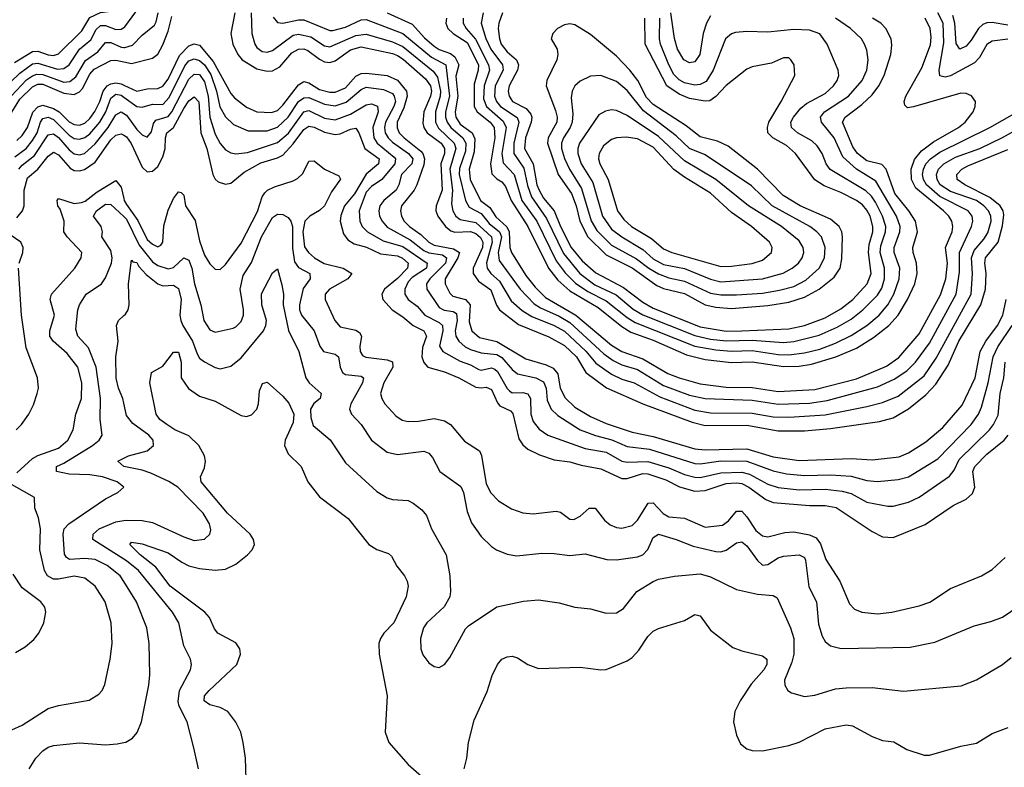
# Model space of a CAD drawing. Header units: inches. Extents: x 1305375 to 1407406, y 744550 to 841633.
# Tile 442 of 509: x 1379601 to 1383377, y 831215 to 834084. Entities that reach past the tile are written whole.
import ezdxf

# ---------------------------------------------------------------- set-up
doc = ezdxf.new("R2010")
doc.units = ezdxf.units.IN
doc.header["$MEASUREMENT"] = 0
doc.layers.add('B3873', color=7, linetype='Continuous')
doc.layers.add('B3883', color=7, linetype='Continuous')

msp = doc.modelspace()

# ---------------------------------------------------------------- linework, layer by layer
at = {"layer": 'B3873', "color": 5}
for points, elevation in [([(1379581, 833919), (1379650, 833961.7), (1379670, 833962.4), (1379710, 833948.8), (1379730, 833946.8), (1379750, 833953.1), (1379838.8, 834041.2), (1379870, 834091.6), (1379910, 834111.7), (1379950, 834116.1), (1379970, 834123.1), (1380000, 834150.6)], 1480), ([(1379530, 833809), (1379601.3, 833878.7), (1379650, 833914), (1379670, 833916.4), (1379746, 833894), (1379770, 833895.8), (1379790, 833911), (1379829.5, 833970.5), (1379873.5, 834006.5), (1379894.2, 834045.8), (1379910, 834061.5), (1379930, 834060.8), (1379970, 834046), (1379990, 834047.4), (1380000, 834053.7)], 1460), ([(1379550, 833770.9), (1379627.2, 833852.8), (1379650, 833868.8), (1379666, 833874), (1379690, 833873.2), (1379770, 833844.5), (1379793.4, 833846.6), (1379816, 833864), (1379852.8, 833927.2), (1379899.9, 833960.1), (1379930, 833995.6), (1379950, 833996.2), (1379990, 833978), (1380000, 833976.9)], 1440), ([(1379570, 833729.3), (1379601.3, 833778.7), (1379650, 833825.9), (1379670, 833836.4), (1379690, 833836.8), (1379770, 833801.2), (1379810, 833796.6), (1379830, 833806.2), (1379841, 833819), (1379870, 833875), (1379885.8, 833894.2), (1379950, 833927), (1379970, 833928.5), (1380000, 833921.8)], 1420), ([(1379590, 833620.1), (1379610, 833639.9), (1379630.4, 833670), (1379651.1, 833728.9), (1379670, 833749), (1379690, 833755.4), (1379730, 833742.6), (1379752, 833730), (1379790, 833691.4), (1379810, 833681.1), (1379830, 833679.3), (1379850, 833687), (1379870, 833704.7), (1379889.2, 833730.8), (1379907.8, 833770), (1379920.2, 833810), (1379936.8, 833830), (1379950, 833837.6), (1379970, 833841.1), (1379990, 833837.4), (1380000, 833832.8)], 1380), ([(1379582.1, 833557.9), (1379625.5, 833590), (1379650, 833620.1), (1379668.1, 833650), (1379680.2, 833690), (1379690, 833704.6), (1379710, 833709.8), (1379730, 833701.3), (1379790, 833640.1), (1379810, 833628.4), (1379830, 833625.1), (1379850, 833631.7), (1379870, 833645.8), (1379908.3, 833690), (1379931.6, 833730), (1379950, 833782), (1379970, 833797.3), (1379990, 833793.8), (1380000, 833786.6)], 1360), ([(1379597.6, 833510), (1379610, 833525.4), (1379657.5, 833562.5), (1379710, 833642.3), (1379730, 833646), (1379750, 833631.1), (1379790, 833583.8), (1379810, 833569.4), (1379830, 833565.1), (1379849.2, 833570.8), (1379890, 833606.8), (1379940, 833670), (1379970, 833718.1), (1379990, 833730.1), (1380000, 833724)], 1340), ([(1379590, 833323.1), (1379611.9, 833350), (1379617.7, 833370), (1379617.6, 833430), (1379630, 833476.3), (1379670.2, 833509.8), (1379710, 833560.5), (1379730, 833574.9), (1379750, 833565.1), (1379793.9, 833513.9), (1379810, 833505.5), (1379830, 833504.2), (1379849.3, 833509.3), (1379890, 833536.4), (1379950, 833622.2), (1379970, 833640.8), (1379990, 833646.2), (1380000, 833640.2)], 1320), ([(1379590, 832345.3), (1379650, 832400.2), (1379670, 832411.9), (1379750, 832440.1), (1379785.2, 832470), (1379805.7, 832510), (1379816.6, 832570), (1379837.1, 832630), (1379838.9, 832690), (1379823.9, 832750), (1379783, 832803), (1379729.5, 832850), (1379716.6, 832870), (1379715.7, 832890), (1379734.7, 832950), (1379717.4, 833010), (1379723, 833030), (1379811.9, 833130), (1379836.1, 833170), (1379838.9, 833190), (1379782.5, 833250), (1379769.9, 833270), (1379770.9, 833310), (1379756.3, 833356.3), (1379747.3, 833370), (1379744, 833390), (1379750, 833397.3), (1379810, 833378.1), (1379837.6, 833382.4), (1379852, 833388), (1379897.3, 833422.7), (1379970, 833467.1), (1379990, 833440.6), (1380000, 833398.1)], 1280), ([(1380000, 831927.9), (1379986.4, 831950), (1379936.5, 831990), (1379890, 832012.8), (1379850, 832017.1), (1379792.2, 832012.2), (1379780, 832020), (1379772.8, 832032.8), (1379767.8, 832110), (1379771.2, 832130), (1379789, 832150), (1379930, 832245.9), (1379976.9, 832270), (1379999.5, 832290), (1379974.3, 832310), (1379918.7, 832330), (1379870, 832337.3), (1379790, 832340.1), (1379742.4, 832350), (1379742.3, 832370), (1379770, 832381.9), (1379879.9, 832450), (1379906.1, 832470), (1379916.5, 832490), (1379909.4, 832549.4), (1379910.7, 832630), (1379894.2, 832750), (1379864.8, 832824.8), (1379823.9, 832870), (1379815.7, 832895.7), (1379823.2, 832970), (1379830, 832990.3), (1379855.4, 833030), (1379913.8, 833070), (1379930, 833093.6), (1379953.1, 833150), (1379955.2, 833170), (1379950, 833198.4), (1379915.7, 833250), (1379918, 833270), (1379913.1, 833290), (1379884.2, 833330), (1379895.4, 833350), (1379930, 833376.1), (1379950, 833375.2), (1380000, 833328.3)], 1260), ([(1379598.4, 833150), (1379613, 833190), (1379614.3, 833210), (1379605.4, 833230), (1379548.1, 833270)], 1320), ([(1379587.4, 832510), (1379607.7, 832530), (1379635.8, 832570), (1379653.9, 832606.1), (1379668.1, 832650), (1379672.2, 832670), (1379669.5, 832710), (1379625.1, 832825.1), (1379607.1, 832950), (1379596.2, 833130)], 1320), ([(1380000, 832611.9), (1379996.2, 832630), (1379979.5, 832670), (1379971.3, 832708.7), (1379969.9, 832790), (1379978.8, 832850), (1379971.9, 832910), (1379979.7, 832930), (1380000, 832948.2)], 1240), ([(1380000, 832370), (1379999.8, 832370), (1379977.3, 832390), (1380000, 832401.3)], 1240), ([(1379570, 831359.3), (1379610, 831376.5), (1379710, 831441.6), (1379750, 831453), (1379866.8, 831473.2), (1379904.6, 831495.4), (1379916.8, 831510), (1379926.8, 831533.2), (1379948.3, 831630), (1379955, 831690), (1379951.2, 831770), (1379928, 831850), (1379890.6, 831910), (1379850, 831941.2), (1379810, 831948.4), (1379750, 831936.6), (1379730, 831937.4), (1379707.1, 831950), (1379696.1, 831970), (1379677.6, 832050), (1379680.8, 832130), (1379672.7, 832172.7), (1379658.8, 832210), (1379658, 832250), (1379551.6, 832310)], 1280), ([(1380000, 832014), (1379881.3, 832090), (1379881.9, 832110), (1379905.2, 832130), (1379970, 832157.2), (1380000, 832161.9)], 1240), ([(1379584.3, 831655.7), (1379622, 831678), (1379654.7, 831705.3), (1379674.1, 831730), (1379693.5, 831770), (1379700.9, 831810), (1379696.9, 831830), (1379681.6, 831850), (1379610, 831903.5), (1379576, 831956)], 1320), ([(1379636.8, 831210), (1379662.5, 831250), (1379690, 831278.8), (1379710, 831292.7), (1379730, 831299.3), (1379830, 831308.9), (1379930, 831301.6), (1379975.1, 831304.9), (1380000, 831310.1)], 1260)]:
    msp.add_lwpolyline(points, dxfattribs=dict(at, elevation=elevation))
at = {"layer": 'B3883', "color": 5}
for points, elevation in [([(1380000, 834053.7), (1380003.9, 834056.1), (1380046.7, 834113.3)], 1460), ([(1380000, 833976.9), (1380003.5, 833976.5), (1380033.7, 833986.3), (1380070, 834023.9), (1380117.5, 834062.5), (1380124.7, 834075.3), (1380132.3, 834110)], 1440), ([(1380000, 833921.8), (1380030, 833915.1), (1380110, 833936.3), (1380130, 833951.4), (1380150, 833987.5), (1380170, 834039.8), (1380183.9, 834096.1)], 1420), ([(1380426.2, 834110), (1380410.4, 834030), (1380417.5, 833990), (1380437.9, 833950), (1380454.4, 833930), (1380510, 833895), (1380550, 833886.1), (1380570, 833887.9), (1380597.8, 833902.2), (1380644.1, 833955.9), (1380670, 833970.6), (1380690, 833971.9), (1380705.8, 833965.8), (1380750, 833931.6), (1380770, 833922), (1380790, 833919.8), (1380810, 833925.4), (1380870, 833968.4), (1380910, 833980), (1381030, 833953.7), (1381050, 833946.8), (1381071.7, 833931.7), (1381156.8, 833856.8), (1381176.4, 833830), (1381179.5, 833810), (1381176.1, 833790), (1381151, 833730), (1381146.4, 833686.4), (1381150.3, 833670), (1381163.8, 833650), (1381216.8, 833610), (1381230.5, 833590), (1381229.6, 833570), (1381215.4, 833530), (1381221, 833430), (1381198, 833370), (1381197.2, 833350), (1381204.2, 833330), (1381233.9, 833290), (1381253.6, 833273.6), (1381270, 833267.9), (1381330, 833271.5), (1381350, 833262.8), (1381367.5, 833247.5), (1381376.3, 833230), (1381375.5, 833210), (1381339.3, 833130), (1381340.1, 833110), (1381360.6, 833080.6), (1381407.5, 833047.5), (1381428.8, 832988.8), (1381440.7, 832970), (1381513.6, 832913.6), (1381630, 832867.2), (1381690, 832833.4), (1381736.2, 832790), (1381772, 832730), (1381851.3, 832671.3), (1381990, 832609.5), (1382179.7, 832539.7), (1382230, 832526.6), (1382390, 832527.8), (1382510, 832506.7), (1382610, 832505.7), (1382710, 832515.2), (1382897.8, 832542.2), (1382950, 832555.8), (1383010, 832590.1), (1383075.6, 832644.4), (1383114.1, 832685.9), (1383161.7, 832758.3), (1383202.9, 832850), (1383286.6, 832990), (1383304.3, 833050), (1383306.9, 833110), (1383301.7, 833150), (1383305.1, 833170), (1383353.5, 833230), (1383370, 833293), (1383375.1, 833335.1), (1383372.5, 833350), (1383360.5, 833370), (1383321.4, 833401.4), (1383225.4, 833450), (1383196.5, 833470), (1383194.2, 833490), (1383213.9, 833510), (1383237.3, 833522.7), (1383390, 833586.2)], 1420), ([(1380487.9, 834110), (1380490.5, 834030), (1380501.9, 833990), (1380510, 833977.3), (1380530, 833962.1), (1380550, 833958.8), (1380570, 833965.4), (1380650, 834024.2), (1380670, 834028.6), (1380717.9, 834017.9), (1380770, 833982.9), (1380790, 833979.3), (1380890, 834022.6), (1380930, 834027.6), (1381030, 833998), (1381070, 833980.8), (1381186.5, 833886.5), (1381202.6, 833862.6), (1381214.7, 833810), (1381213.9, 833790), (1381195.7, 833730), (1381195.1, 833690), (1381207.2, 833667.2), (1381267, 833610), (1381273.3, 833590), (1381250.2, 833510), (1381260.6, 833430), (1381257, 833377), (1381262, 833350), (1381273.6, 833330), (1381290, 833317.6), (1381350, 833306), (1381410, 833250), (1381412.2, 833230), (1381390.8, 833150.8), (1381392.9, 833130), (1381408.1, 833110), (1381440.7, 833080.7), (1381485.6, 833005.6), (1381527.3, 832967.3), (1381564.4, 832944.4), (1381650, 832910.8), (1381690, 832888.7), (1381772, 832812), (1381810, 832766.3), (1381870, 832723.3), (1381910, 832704.6), (1381957.9, 832690), (1382056.1, 832636.1), (1382190, 832585.8), (1382250, 832575.1), (1382410, 832574.2), (1382490, 832560.6), (1382550, 832558.1), (1382690, 832568.2), (1382850, 832599.1), (1382910, 832615.1), (1382970, 832639.3), (1383070, 832717.6), (1383115.3, 832784.7), (1383249.7, 833030), (1383255.1, 833110), (1383250.7, 833170), (1383261.5, 833198.5), (1383298.8, 833241.2), (1383314, 833266), (1383326.5, 833310), (1383324.9, 833330), (1383316.2, 833350), (1383298.4, 833370), (1383270, 833389.7), (1383170, 833424.5), (1383131.5, 833450), (1383119.1, 833470), (1383116.3, 833490), (1383124.6, 833510), (1383144.6, 833530), (1383190, 833555.9), (1383283, 833590), (1383370, 833631.2), (1383438.9, 833670)], 1440), ([(1380573.1, 834093.1), (1380590, 834073.4), (1380610, 834069.7), (1380670, 834083.4), (1380690, 834082.5), (1380790, 834041.8), (1380802.1, 834042.1), (1380850, 834055.2), (1380910, 834083.6), (1380930, 834084.4), (1381070, 834030.8), (1381180.3, 833940.3), (1381235.1, 833910), (1381249.2, 833790), (1381234.2, 833730), (1381233.7, 833710), (1381240.1, 833690), (1381253.7, 833670), (1381299.8, 833630), (1381311.2, 833610), (1381310, 833579.4), (1381287.5, 833512.5), (1381286, 833490), (1381310.6, 833390), (1381324.8, 833364.8), (1381370, 833339.9), (1381401.7, 833301.7), (1381440.7, 833270), (1381447.9, 833250), (1381435.7, 833190), (1381439.7, 833159.7), (1381519.9, 833050), (1381574, 832994), (1381597.8, 832977.8), (1381670, 832946.6), (1381710, 832922.5), (1381841.6, 832801.6), (1381876.4, 832776.4), (1381910, 832759.5), (1381970, 832741.4), (1382070, 832679.8), (1382170, 832642.6), (1382230, 832630), (1382410, 832623.6), (1382510, 832608.1), (1382630, 832611.8), (1382697.7, 832622.3), (1382890, 832675.2), (1382955, 832705), (1383002.9, 832737.1), (1383035.7, 832770), (1383090, 832842.1), (1383191.7, 833030), (1383205.6, 833114.4), (1383205.1, 833190), (1383251.5, 833290), (1383255.8, 833310), (1383253.3, 833330), (1383238.8, 833350), (1383130, 833405.5), (1383078.2, 833450), (1383066.9, 833470), (1383063.3, 833490), (1383066.5, 833510), (1383076.4, 833530), (1383094.4, 833550), (1383130, 833575.7), (1383321.8, 833670), (1383454.4, 833745.6)], 1460), ([(1381010, 834110.1), (1381105.9, 834065.9), (1381153.7, 834013.7), (1381190, 833981.8), (1381210, 833969), (1381253.4, 833953.4), (1381270, 833941.3), (1381284.3, 833910), (1381273.5, 833866.5), (1381281, 833790), (1381270.4, 833730), (1381272.9, 833710), (1381290, 833682.3), (1381335.4, 833650), (1381346.3, 833626.3), (1381344, 833576), (1381324.3, 833510), (1381328, 833470), (1381367.9, 833390), (1381403.6, 833363.6), (1381427.1, 833327.1), (1381469.1, 833289.1), (1381478.1, 833270), (1381480.6, 833210), (1381486.3, 833190), (1381542.4, 833102.4), (1381577.3, 833057.3), (1381617.2, 833017.2), (1381733.1, 832950), (1381870, 832834.8), (1381909.9, 832810.1), (1381990, 832782.4), (1382086.6, 832726.6), (1382130, 832709.3), (1382210, 832686.5), (1382310, 832673.6), (1382410, 832672.8), (1382510, 832656.6), (1382650, 832664.9), (1382810, 832705.3), (1382925.4, 832754.6), (1382972.7, 832787.3), (1383050, 832878.5), (1383132.3, 833027.7), (1383153, 833090), (1383158.7, 833150), (1383151.4, 833210), (1383177.4, 833270), (1383179.4, 833290), (1383175.3, 833310), (1383163.8, 833330), (1383144.1, 833350), (1383037.5, 833437.5), (1383021.3, 833470), (1383020.1, 833510), (1383032.4, 833547.6), (1383059.4, 833580.6), (1383105.1, 833614.9), (1383201.8, 833670), (1383226.6, 833690), (1383257.4, 833730), (1383265.5, 833750), (1383266.4, 833770), (1383251.6, 833791.6), (1383230, 833800.6), (1383210, 833802), (1383028.8, 833748.8), (1383006, 833746), (1382995.1, 833755.1), (1382993.3, 833770), (1382999.5, 833790), (1383060.6, 833899.4), (1383093.4, 833986.6), (1383096.5, 834016.5), (1383092.9, 834050), (1383073.4, 834090)], 1480), ([(1381237.2, 834090), (1381235.5, 834070), (1381243, 834050), (1381263.2, 834030), (1381316.4, 833996.4), (1381360.2, 833910), (1381359.5, 833890), (1381343.4, 833836.6), (1381344, 833750), (1381355.3, 833730), (1381405.4, 833690), (1381420.6, 833670), (1381422.7, 833630), (1381405.7, 833530), (1381411.9, 833491.9), (1381430, 833472.6), (1381450, 833461.1), (1381463.8, 833443.8), (1381485.6, 833390), (1381549.4, 833290), (1381628.6, 833130), (1381664.6, 833084.6), (1381710, 833043.2), (1381818.9, 832978.9), (1381910, 832906.8), (1381945, 832885), (1382030, 832854.5), (1382158.2, 832798.2), (1382230, 832779.4), (1382330, 832768.2), (1382410, 832770.5), (1382530, 832753.3), (1382590, 832754.8), (1382638, 832762), (1382730.4, 832789.6), (1382810, 832822.8), (1382875.8, 832864.2), (1382934.6, 832910), (1382969.8, 832950.2), (1383005.3, 833010), (1383034.3, 833070), (1383042.8, 833110), (1383040.3, 833150), (1383027.1, 833190), (1383025.8, 833210), (1383044.1, 833270), (1383035.9, 833310), (1383010.6, 833350), (1382957.4, 833417.4), (1382923.9, 833510), (1382907.4, 833527.4), (1382850, 833542.7), (1382814.1, 833570), (1382795.5, 833595.5), (1382756.1, 833690), (1382765.9, 833710), (1382830, 833757.7), (1382870, 833794.9), (1382895.8, 833830), (1382916.1, 833870), (1382941.4, 833950), (1382945.8, 833985.8), (1382943.1, 834010), (1382922.7, 834050), (1382903, 834070), (1382871.9, 834090)], 1520), ([(1381301.7, 834090), (1381301.6, 834070), (1381312.8, 834050), (1381349.4, 834009.4), (1381398.9, 833910), (1381402, 833890), (1381381.7, 833830), (1381379.7, 833779.7), (1381391.3, 833750), (1381454.8, 833694.8), (1381466, 833670), (1381450.3, 833570), (1381454.8, 833534.8), (1381497.4, 833490), (1381526.4, 833390), (1381583.6, 833310), (1381658.4, 833158.4), (1381692.4, 833112.4), (1381732.3, 833072.3), (1381780.2, 833040.2), (1381850, 833005.3), (1381930, 832941.5), (1381961.7, 832921.7), (1382190, 832831.5), (1382270, 832816.6), (1382330, 832812.1), (1382410, 832814.4), (1382510, 832798.9), (1382550, 832798.1), (1382610, 832805.7), (1382670, 832820.2), (1382730, 832843.2), (1382790, 832871.9), (1382849.9, 832910), (1382896.7, 832950), (1382930.3, 832989.7), (1382953.8, 833030), (1382973.6, 833090), (1382975.6, 833130), (1382954.4, 833190), (1382954.7, 833210), (1382976.7, 833270), (1382977.5, 833290), (1382963, 833330), (1382883.7, 833463.7), (1382810.3, 833510.3), (1382758, 833558), (1382723.9, 833630), (1382675.6, 833690), (1382671.9, 833710), (1382687.8, 833730), (1382779, 833790), (1382832, 833850), (1382849.5, 833890), (1382855.3, 833930), (1382850, 833967), (1382841, 833990), (1382829.8, 834010), (1382787.4, 834050), (1382729.1, 834089.1)], 1540), ([(1381378.7, 834110), (1381370.1, 834070), (1381389, 834011), (1381407.9, 833970), (1381452.6, 833910), (1381455.3, 833890), (1381424, 833830), (1381422.1, 833790), (1381429.3, 833770), (1381445.1, 833750), (1381508.2, 833708.2), (1381514.5, 833690), (1381495.8, 833610), (1381495.6, 833570), (1381534.2, 833514.2), (1381548, 833448), (1381563.9, 833403.9), (1381620.8, 833320.8), (1381686.4, 833186.4), (1381749.5, 833110), (1381806.4, 833066.4), (1381887.8, 833027.8), (1381953.5, 832973.5), (1381990, 832951.4), (1382190, 832872.4), (1382250, 832858.5), (1382310, 832851.7), (1382410, 832853.8), (1382530, 832845.4), (1382570, 832849), (1382666.5, 832873.5), (1382736.1, 832903.9), (1382790, 832934.6), (1382833.7, 832970), (1382890, 833026.6), (1382906.6, 833053.4), (1382917.7, 833090), (1382917.8, 833130), (1382900.6, 833190), (1382903.8, 833216.2), (1382921.8, 833270), (1382922.3, 833290), (1382910, 833330), (1382882.9, 833382.9), (1382866.9, 833406.9), (1382846.4, 833426.4), (1382709.2, 833509.2), (1382694.2, 833530), (1382678.3, 833570), (1382659.1, 833599.1), (1382638.2, 833618.2), (1382584.3, 833650), (1382560.7, 833670), (1382558.7, 833690), (1382568.5, 833710), (1382596, 833744), (1382617.8, 833762.2), (1382690, 833800.5), (1382721.9, 833830), (1382735.5, 833850), (1382742.5, 833870), (1382739.9, 833890), (1382698.1, 833990), (1382669.1, 834029.1), (1382630, 834043.5), (1382570, 834045.9), (1382470, 834036), (1382390, 834038.8), (1382345.6, 834034.4), (1382330, 834029.8), (1382307.9, 834010), (1382260.4, 833890), (1382233, 833847), (1382210, 833834.7), (1382190, 833832.5), (1382150, 833841.7), (1382130, 833853.1), (1382110, 833873.5), (1382089.7, 833910), (1382058.4, 833990), (1382054.4, 834010), (1382055.7, 834090)], 1560), ([(1381452.2, 834110), (1381438.1, 834070), (1381436.3, 834050), (1381440.5, 834010), (1381447.6, 833990), (1381470, 833960.2), (1381506.4, 833930), (1381514.2, 833910), (1381509.8, 833890), (1381477.9, 833830), (1381474.5, 833810), (1381477.3, 833790), (1381490.1, 833770), (1381543, 833743), (1381560.6, 833720.6), (1381564.6, 833710), (1381562.9, 833690), (1381540.7, 833630), (1381536.6, 833590), (1381570, 833530), (1381584.6, 833450), (1381592.5, 833430), (1381610, 833399.2), (1381649.9, 833349.9), (1381674.3, 833290), (1381715.7, 833210), (1381758, 833158), (1381810, 833111.8), (1381916.6, 833056.6), (1381990, 832999.8), (1382030, 832977.1), (1382210, 832905.4), (1382310, 832888.9), (1382370, 832889.9), (1382550, 832897.3), (1382610.2, 832909.8), (1382690, 832940.2), (1382750, 832974.6), (1382796.2, 833010), (1382851.3, 833070), (1382865.9, 833110), (1382855.6, 833190), (1382859, 833221), (1382872.4, 833270), (1382872.4, 833290), (1382861.8, 833330), (1382850, 833352.9), (1382833.2, 833373.2), (1382810, 833390.2), (1382750, 833421), (1382686.3, 833446.3), (1382650, 833469.2), (1382576.2, 833570), (1382541.1, 833601.1), (1382488.8, 833630), (1382469.5, 833650), (1382468.2, 833670), (1382474.4, 833690), (1382521.7, 833770), (1382572.9, 833870), (1382570.8, 833910), (1382558.7, 833930), (1382550, 833936.9), (1382530, 833936.8), (1382483.8, 833916.2), (1382410, 833902.5), (1382390, 833893.6), (1382310, 833831.7), (1382270, 833788.3), (1382247.3, 833772.7), (1382229.3, 833770.7), (1382170, 833781.3), (1382130, 833798.4), (1382082.1, 833830), (1382000.1, 833990), (1381998.4, 834090)], 1580), ([(1382250, 834098.3), (1382234.8, 834070), (1382221.4, 834030), (1382209.5, 833950), (1382190, 833921.6), (1382170, 833917.8), (1382147.2, 833930), (1382123.7, 833970), (1382111.4, 834011.4), (1382098, 834110)], 1540), ([(1383390, 834009.1), (1383330, 834001.4), (1383310, 833989), (1383282.1, 833937.9), (1383261.9, 833918.1), (1383170, 833868.7), (1383150, 833863.3), (1383130, 833868.4), (1383126.4, 833890), (1383145.5, 833994.5), (1383142.4, 834070), (1383122.4, 834110)], 1460), ([(1383390, 834062.3), (1383330, 834072.8), (1383310, 834071.9), (1383294.8, 834065.2), (1383278.1, 834050), (1383250, 834005), (1383230, 833982), (1383206.6, 833970), (1383191.8, 833991.8), (1383186.8, 834070), (1383179.8, 834099.8)], 1440), ([(1380000, 833832.8), (1380050, 833809.8), (1380090, 833818.6), (1380130, 833819.8), (1380150, 833828.3), (1380170, 833855.1), (1380214, 833946), (1380250, 833983.1), (1380270, 833991.4), (1380290, 833986.3), (1380342.6, 833922.6), (1380410, 833800.4), (1380424, 833784), (1380470, 833747.7), (1380510.4, 833730.4), (1380567, 833727), (1380590, 833735.7), (1380610, 833755.1), (1380670, 833833.5), (1380690, 833846.1), (1380710, 833841), (1380750, 833816.2), (1380790, 833805.9), (1380810, 833805.5), (1380850, 833822.6), (1380890, 833866.4), (1380910, 833876.6), (1380930, 833878.2), (1381010, 833869), (1381050, 833851.1), (1381084.3, 833810), (1381086.7, 833790), (1381074.2, 833745.8), (1381048.9, 833690), (1381048.9, 833668.9), (1381056.6, 833650), (1381074.9, 833630), (1381139.1, 833579.1), (1381146.9, 833570), (1381153.2, 833550), (1381150, 833526.6), (1381124, 833450), (1381114.1, 833430), (1381064.8, 833370), (1381060.9, 833350), (1381064.4, 833330), (1381075.4, 833310), (1381095.5, 833290), (1381139.3, 833259.3), (1381170, 833229.8), (1381190, 833219.1), (1381264.1, 833204.1), (1381287.4, 833190), (1381281.3, 833170), (1381232.3, 833090), (1381233, 833070), (1381250, 833034.5), (1381262.3, 833022.3), (1381310.2, 833010.2), (1381328.4, 832990), (1381324.1, 832924.1), (1381335.1, 832890), (1381364.5, 832864.5), (1381430, 832848.8), (1381542.3, 832782.3), (1381619.8, 832759.8), (1381646.8, 832746.8), (1381664.8, 832724.8), (1381673.6, 832670), (1381693.2, 832633.2), (1381730, 832597.2), (1381790, 832561), (1381850, 832533.9), (1381950, 832500.7), (1382030, 832484.4), (1382190, 832437.1), (1382230, 832433.8), (1382390, 832437.6), (1382490, 832406.9), (1382590, 832392.3), (1382790, 832400.1), (1382870, 832394.9), (1382974.1, 832405.9), (1383010, 832422.5), (1383076.1, 832463.9), (1383141.3, 832518.7), (1383215, 832605), (1383265.7, 832710), (1383284.9, 832810), (1383306.1, 832850), (1383351.1, 832910), (1383370.6, 832949.4), (1383384.2, 833010)], 1380), ([(1380000, 833786.6), (1380050, 833750.4), (1380070, 833748.4), (1380110, 833759.3), (1380150, 833758.8), (1380174.5, 833785.5), (1380233.9, 833906.1), (1380250, 833925.9), (1380270, 833933.3), (1380290, 833926.8), (1380309, 833910), (1380333.6, 833873.6), (1380356.1, 833810), (1380368.9, 833748.9), (1380390, 833710.8), (1380420.9, 833680.9), (1380477, 833657), (1380550, 833657), (1380590, 833671.8), (1380630, 833709.7), (1380670, 833769.8), (1380690, 833784.4), (1380710, 833784.8), (1380770, 833759), (1380810, 833752.6), (1380853.4, 833766.6), (1380910, 833815.2), (1380930, 833824.1), (1380995.5, 833815.5), (1381030, 833799.9), (1381037.3, 833790), (1381041.9, 833770), (1381035.9, 833750), (1381003.5, 833690), (1380999.7, 833670), (1381002.5, 833650), (1381013.6, 833630), (1381030, 833613.3), (1381092.3, 833570), (1381108, 833550), (1381104.5, 833530), (1381064.4, 833490), (1381054.6, 833450), (1381044.7, 833430), (1380996.9, 833390), (1380981.7, 833370), (1380977.5, 833350), (1380981, 833330), (1380990.9, 833310), (1381010, 833287.8), (1381098.7, 833238.7), (1381150, 833198.2), (1381170, 833189), (1381221.6, 833181.6), (1381237.5, 833170), (1381233.3, 833150), (1381174.2, 833090), (1381160.3, 833070), (1381161.7, 833050), (1381210, 832979.9), (1381228.9, 832968.9), (1381263.5, 832963.6), (1381276.2, 832956.2), (1381278, 832930), (1381270.3, 832890), (1381273.3, 832870), (1381285.2, 832850), (1381308.6, 832828.6), (1381330, 832818.1), (1381370, 832805), (1381430, 832798.8), (1381450, 832787.6), (1381490, 832741.1), (1381510, 832725.5), (1381580.2, 832710), (1381610, 832694), (1381619.9, 832670), (1381623.5, 832623.5), (1381638.9, 832590), (1381664.7, 832564.7), (1381750, 832510.4), (1381808.5, 832488.5), (1381871.7, 832471.7), (1381930, 832446.1), (1382015.9, 832435.9), (1382190, 832381.2), (1382210, 832380.2), (1382290, 832391.5), (1382389.6, 832389.6), (1382490, 832352.8), (1382541.5, 832341.5), (1382610, 832334.8), (1382710, 832337.2), (1382790, 832332.8), (1382850, 832316), (1382890, 832311.7), (1382970, 832319.9), (1383009.9, 832330.1), (1383121.5, 832398.5), (1383249.4, 832530.6), (1383278.3, 832570), (1383290, 832597.3), (1383315.1, 832690), (1383333.7, 832790), (1383352, 832828), (1383407.4, 832910)], 1360), ([(1380000, 833724), (1380010, 833717.8), (1380050, 833661.9), (1380070, 833642.4), (1380090, 833632.9), (1380106.8, 833653.2), (1380114.1, 833685.9), (1380122.5, 833697.5), (1380170, 833712.1), (1380184.4, 833730), (1380250, 833855), (1380270, 833875.1), (1380290, 833872.9), (1380310, 833845.2), (1380323.8, 833790), (1380330.2, 833710.2), (1380350, 833644.5), (1380370, 833608.8), (1380390, 833584.4), (1380410, 833572.8), (1380430, 833568.6), (1380474.2, 833574.2), (1380590, 833612.1), (1380632.1, 833647.9), (1380690, 833730.6), (1380710, 833735.5), (1380770, 833705.7), (1380810, 833699.4), (1380870, 833721.2), (1380930, 833757.4), (1380950, 833761), (1380972.4, 833752.4), (1380975.5, 833730), (1380954.5, 833670), (1380958.5, 833630), (1380972, 833610), (1381036.7, 833556.7), (1381041.8, 833550), (1381038.9, 833530), (1380989.6, 833470.4), (1380950, 833443.3), (1380930, 833422), (1380902, 833350), (1380904.9, 833310), (1380914.6, 833290), (1380934, 833270), (1380994.6, 833234.6), (1381070, 833213.3), (1381163.8, 833150), (1381160.7, 833130), (1381105.4, 833094.6), (1381090, 833077.5), (1381077.9, 833050), (1381078, 833030), (1381090.4, 833010.4), (1381125.1, 832985.1), (1381154, 832950), (1381210, 832921.4), (1381222.4, 832910), (1381223.3, 832890), (1381210.9, 832830.9), (1381224.1, 832810), (1381290, 832774), (1381330, 832760.1), (1381361.9, 832741.9), (1381370, 832739.2), (1381410, 832748.5), (1381422.7, 832742.7), (1381433.6, 832733.6), (1381470, 832668.4), (1381479.4, 832659.4), (1381490, 832652.4), (1381530, 832653.6), (1381550, 832648.8), (1381560.1, 832630), (1381560.9, 832570), (1381570, 832542.6), (1381592.4, 832512.4), (1381626.2, 832490), (1381770, 832438.7), (1381850, 832424.5), (1381910, 832390.1), (1381930, 832385.9), (1382010, 832388.6), (1382090, 832364.9), (1382150, 832338.5), (1382190, 832327.9), (1382210, 832327.7), (1382290, 832344.8), (1382370, 832347.2), (1382399.5, 832339.5), (1382470, 832301.8), (1382510, 832288.3), (1382590, 832279.5), (1382690, 832281.9), (1382754.5, 832274.5), (1382790, 832265.4), (1382850, 832232.8), (1382930, 832217), (1382950, 832217), (1383010, 832232.7), (1383050, 832251.6), (1383167, 832333), (1383184.8, 832355.2), (1383203.7, 832396.3), (1383320.3, 832510), (1383335.7, 832530), (1383353.6, 832566.4), (1383361.1, 832650), (1383375.2, 832710), (1383379.9, 832770)], 1340), ([(1380000, 833640.2), (1380010, 833634.3), (1380028.6, 833608.6), (1380070, 833517.4), (1380090, 833499.8), (1380110, 833502.8), (1380130, 833520.5), (1380150, 833558), (1380158.6, 833590), (1380159.3, 833630), (1380165.5, 833650), (1380190, 833670.4), (1380230, 833743.5), (1380250, 833772.7), (1380270, 833787.3), (1380288, 833768), (1380295.7, 833650), (1380317.8, 833590), (1380341.5, 833490), (1380350, 833471.8), (1380362, 833462), (1380390, 833452.8), (1380410, 833456.8), (1380461, 833499), (1380525.6, 833534.4), (1380590, 833553), (1380610, 833563.3), (1380650, 833607.3), (1380690, 833662.6), (1380710, 833675.4), (1380730, 833671.3), (1380770, 833651.9), (1380810, 833643.6), (1380830, 833646.1), (1380870, 833664.2), (1380890, 833667), (1380901.1, 833650), (1380923.8, 833590), (1380979.5, 833550), (1380976.6, 833530), (1380929.1, 833490.9), (1380884.6, 833415.4), (1380846.6, 833370), (1380832.7, 833332.7), (1380830.1, 833310), (1380842.1, 833262.1), (1380859.3, 833239.3), (1380883.3, 833223.3), (1380930.8, 833210.8), (1380984.8, 833184.8), (1381050, 833177.7), (1381068.6, 833168.6), (1381090.1, 833150), (1381087.7, 833130), (1381050, 833091.2), (1380999.7, 833050), (1380989.2, 833030), (1380993, 833010), (1381029.1, 832970), (1381070, 832944.2), (1381109.5, 832910), (1381151.1, 832890), (1381160.6, 832870), (1381145.5, 832825.5), (1381143.6, 832790), (1381150, 832768.5), (1381165.9, 832750), (1381230, 832732.3), (1381284.7, 832710), (1381350, 832674.1), (1381370, 832670.8), (1381390, 832673.6), (1381410, 832664.5), (1381433.3, 832613.3), (1381442.3, 832602.3), (1381482.4, 832582.4), (1381492.3, 832572.3), (1381515.5, 832475.5), (1381530, 832452.2), (1381550, 832436.1), (1381594.2, 832414.2), (1381650, 832395.3), (1381710, 832387.5), (1381754.3, 832374.3), (1381830, 832361.1), (1381910, 832323.4), (1381930, 832323.6), (1381990, 832342.3), (1382010, 832341), (1382078.7, 832318.7), (1382131.6, 832291.6), (1382190, 832274.4), (1382230, 832277), (1382310, 832303.7), (1382350, 832307.1), (1382370, 832303.8), (1382396.7, 832290), (1382462.9, 832242.9), (1382490, 832231.3), (1382630, 832220.2), (1382690, 832220.2), (1382732.1, 832212.1), (1382870, 832119.5), (1382910, 832099.4), (1382950, 832096.6), (1383073.2, 832146.8), (1383180.1, 832219.9), (1383230, 832243.9), (1383254.5, 832265.5), (1383263.2, 832290), (1383255.6, 832350), (1383264.3, 832370), (1383310, 832416.3), (1383376.4, 832470), (1383391.6, 832490)], 1320), ([(1380000, 833398.1), (1380001.9, 833390), (1380010, 833374), (1380053.7, 833313.7), (1380090, 833240.7), (1380110, 833221.8), (1380130, 833212.2), (1380142, 833218), (1380149.9, 833230.1), (1380153.2, 833293.2), (1380170, 833352.6), (1380190, 833397.4), (1380210, 833423.2), (1380220.3, 833420.3), (1380230, 833410.6), (1380236.6, 833370), (1380273.6, 833313.6), (1380290, 833235.5), (1380310, 833180.6), (1380330, 833146.5), (1380350, 833126.2), (1380370, 833125.2), (1380390, 833144), (1380450, 833226.3), (1380512.6, 833347.4), (1380530, 833403.6), (1380540.6, 833419.4), (1380550.6, 833430), (1380577.5, 833442.5), (1380650, 833465), (1380666.1, 833473.9), (1380687, 833493), (1380710, 833540.7), (1380730, 833542.3), (1380770, 833510.1), (1380824.5, 833484.5), (1380831.6, 833471.6), (1380796.3, 833423.7), (1380770, 833369.1), (1380750, 833351.3), (1380713.2, 833330), (1380694.2, 833310), (1380686.2, 833270), (1380692.5, 833212.5), (1380708.5, 833190), (1380731.8, 833170), (1380768, 833148), (1380841.7, 833130), (1380874.6, 833110), (1380859.8, 833090), (1380788.4, 833050), (1380772.1, 833030), (1380772.1, 833010), (1380809, 832929), (1380830, 832905.2), (1380890, 832892.3), (1380903.4, 832883.4), (1380911.1, 832870), (1380904.6, 832830), (1380906.4, 832810), (1380915.8, 832795.8), (1380928.4, 832788.4), (1381010, 832778.5), (1381030.7, 832770.7), (1381032.2, 832750), (1380997.8, 832690), (1380984.7, 832650), (1380989.5, 832630), (1381001.3, 832610), (1381043.2, 832563.2), (1381067.6, 832547.6), (1381090, 832542.2), (1381130, 832543.3), (1381190, 832553.4), (1381230, 832544.5), (1381252.6, 832530), (1381306.4, 832466.4), (1381364.3, 832430), (1381372.2, 832412.2), (1381390, 832303.1), (1381407.8, 832267.8), (1381437.2, 832237.2), (1381487.2, 832207.2), (1381530, 832192.1), (1381570, 832188.3), (1381658.4, 832198.4), (1381674.3, 832194.3), (1381710, 832167.8), (1381726.3, 832166.3), (1381750, 832179.4), (1381784.5, 832210), (1381807.3, 832210), (1381843.7, 832163.7), (1381865.4, 832145.4), (1381890, 832135.4), (1381910, 832133.1), (1381950, 832142.6), (1381970, 832163.3), (1382011, 832229), (1382030, 832230.5), (1382068.8, 832188.8), (1382090, 832176.4), (1382150, 832170.8), (1382230, 832137), (1382295.6, 832144.4), (1382319.6, 832160.4), (1382350, 832198.3), (1382370, 832198.2), (1382390, 832176.6), (1382423.9, 832123.9), (1382450, 832103.3), (1382470, 832099), (1382535.7, 832115.7), (1382570, 832118.4), (1382630, 832107.5), (1382655.7, 832095.7), (1382672.2, 832072.2), (1382692.2, 832012.2), (1382746.7, 831930), (1382783.1, 831843.1), (1382802.1, 831822.1), (1382830.1, 831810.1), (1382890, 831804.4), (1382945.2, 831810), (1383050, 831834.4), (1383090.9, 831849.1), (1383170, 831901), (1383289.9, 831950.1), (1383330, 831974.4), (1383379.6, 832020.4)], 1280), ([(1380000, 833328.3), (1380010, 833318.9), (1380059.1, 833219.1), (1380110, 833154), (1380130, 833140.8), (1380170, 833128.4), (1380190, 833132.7), (1380230, 833169.4), (1380250, 833161.5), (1380261.4, 833130), (1380270.7, 833070.7), (1380296, 832990), (1380307.3, 832930), (1380330, 832893.2), (1380350, 832885.4), (1380419.8, 832900.2), (1380430, 832904.8), (1380450, 832926.2), (1380458.4, 832950), (1380458.4, 832970), (1380446.7, 833050), (1380457.3, 833102.7), (1380490, 833152.7), (1380528.6, 833250), (1380570, 833324.6), (1380590, 833338.1), (1380610, 833336.4), (1380630, 833325.2), (1380640.9, 833310), (1380647.4, 833290), (1380647, 833207), (1380655.1, 833155.1), (1380670, 833132.4), (1380713.9, 833110), (1380715.3, 833090), (1380687.9, 833052.1), (1380673.7, 832990), (1380674.1, 832970), (1380681.9, 832950), (1380730.4, 832890.4), (1380751.2, 832831.2), (1380765.9, 832810), (1380810, 832800.1), (1380823.5, 832790), (1380830.1, 832750), (1380838.6, 832730), (1380850, 832723), (1380910, 832716.2), (1380919.7, 832710), (1380915.6, 832690), (1380871.2, 832610), (1380865.5, 832590), (1380872.6, 832570), (1380910.9, 832530), (1380950.2, 832470), (1381010, 832423.8), (1381050, 832415.9), (1381150, 832427.7), (1381170, 832420.2), (1381183.9, 832403.9), (1381212.4, 832350), (1381292.1, 832292.1), (1381302.8, 832270), (1381316.4, 832196.4), (1381333.7, 832153.7), (1381370, 832101.3), (1381410, 832062), (1381429.4, 832049.4), (1381470, 832033), (1381506.8, 832026.8), (1381603.6, 832036.4), (1381650, 832035.8), (1381710, 832027.5), (1381770, 832034.2), (1381852.7, 832012.7), (1381890, 832011.5), (1381970, 832023.5), (1381990, 832030.9), (1382009.5, 832050.5), (1382030, 832096.5), (1382050, 832109.3), (1382118, 832090), (1382183.2, 832063.2), (1382270, 832043.4), (1382290, 832042.5), (1382310, 832048.3), (1382350, 832076.8), (1382370, 832080.9), (1382390, 832065), (1382430, 832009.2), (1382450, 831991), (1382470, 831994.1), (1382510, 832018.9), (1382530, 832025.5), (1382590.6, 832030.6), (1382610, 832020.2), (1382615, 832010), (1382627.3, 831907.3), (1382656.3, 831850), (1382664.6, 831764.6), (1382678.4, 831718.4), (1382690, 831698.3), (1382710, 831681.8), (1382750.9, 831670.9), (1383016.1, 831676.1), (1383110, 831695.1), (1383261.5, 831758.5), (1383325.5, 831774.5), (1383370, 831791.3), (1383470, 831859.6)], 1260), ([(1380000, 832948.2), (1380006.2, 832953.8), (1380016.5, 832970), (1380020.2, 832990), (1380017.7, 833070), (1380030, 833160.4), (1380034.8, 833154.8), (1380050, 833152.2), (1380057.1, 833137.1), (1380085.5, 833105.5), (1380130, 833070.4), (1380150, 833063.1), (1380190, 833065.1), (1380210, 833052.3), (1380219.8, 833010), (1380215.2, 832950), (1380218.6, 832930), (1380225.9, 832910), (1380263.6, 832850), (1380281.1, 832801.1), (1380290, 832785.4), (1380310, 832771.2), (1380350, 832749.5), (1380370, 832743.7), (1380410, 832755), (1380450, 832786.6), (1380535.6, 832890), (1380545, 832910), (1380547, 832930), (1380529.6, 832990), (1380527.5, 833032.5), (1380570, 833112.4), (1380590, 833127.7), (1380606.5, 833066.5), (1380612.2, 833030), (1380610.8, 832990), (1380631.8, 832891.8), (1380671.1, 832810), (1380698.1, 832710), (1380710.9, 832690), (1380756.8, 832650), (1380752.7, 832630), (1380729.4, 832610.6), (1380716.6, 832590), (1380717.3, 832557.3), (1380726.5, 832526.5), (1380791.6, 832471.6), (1380850, 832383.8), (1380970, 832274), (1381010, 832249.2), (1381030, 832242.8), (1381090, 832238.8), (1381110, 832229.3), (1381142.7, 832202.7), (1381161.1, 832181.1), (1381180.2, 832130), (1381236, 832030), (1381250.2, 831949.8), (1381253.4, 831890), (1381250.2, 831869.8), (1381228.5, 831831.5), (1381162, 831770), (1381149.4, 831750), (1381137.4, 831710), (1381139.7, 831670), (1381146.9, 831646.9), (1381170, 831616), (1381190, 831602.6), (1381210, 831598.7), (1381230, 831610.3), (1381250, 831637), (1381310, 831746.4), (1381321.4, 831758.6), (1381430, 831831), (1381532.7, 831852.7), (1381590, 831858), (1381670, 831846.9), (1381730, 831829.2), (1381790, 831823.5), (1381850, 831807.1), (1381890, 831807.9), (1381915.8, 831824.2), (1381967.8, 831890), (1382030, 831928.7), (1382050, 831936.6), (1382111.9, 831948.1), (1382210, 831958), (1382250, 831946.7), (1382350, 831898), (1382430, 831879.2), (1382490, 831874.3), (1382505.3, 831865.3), (1382557.4, 831750), (1382570.1, 831710), (1382569.7, 831650), (1382561.7, 831618.4), (1382533.7, 831550), (1382534.9, 831530), (1382547.2, 831510), (1382561, 831501), (1382610, 831487.1), (1382650, 831492.8), (1382730, 831515.9), (1382770, 831520.8), (1382870, 831521.2), (1382990, 831507.2), (1383211.7, 831528.3), (1383270, 831551.3), (1383369.7, 831610), (1383402.8, 831637.2)], 1240), ([(1380469.8, 831170), (1380466.4, 831250), (1380457.8, 831310), (1380448.5, 831350), (1380430, 831388.5), (1380398.8, 831430), (1380370, 831444.7), (1380330, 831455), (1380308.7, 831470), (1380309.9, 831490), (1380327.5, 831510), (1380434, 831610), (1380447.1, 831650), (1380444.8, 831670), (1380430, 831693.6), (1380360.7, 831730), (1380347.3, 831747.3), (1380328, 831790), (1380310.5, 831810), (1380177.3, 831910), (1380122.7, 831982.7), (1380062.7, 832030), (1380023.5, 832070), (1380030, 832078.9), (1380070, 832073), (1380170, 832038.3), (1380222.2, 832002.2), (1380250, 831988.8), (1380290, 831978.5), (1380350, 831971.6), (1380390, 831976.2), (1380430, 831994.4), (1380474.9, 832030), (1380492.8, 832050), (1380501.5, 832070), (1380497.6, 832090), (1380484.7, 832110), (1380398.1, 832190), (1380296.5, 832310), (1380293.5, 832330), (1380310, 832364.9), (1380313.1, 832390), (1380309.9, 832410), (1380288.2, 832450), (1380250, 832486.9), (1380195.1, 832510), (1380164.6, 832530), (1380137.6, 832550), (1380124.4, 832570), (1380099.2, 832690), (1380105.7, 832730), (1380150, 832754.9), (1380190, 832808.2), (1380210, 832808.5), (1380220.1, 832770), (1380220.2, 832710), (1380248.4, 832668.4), (1380290, 832639.1), (1380350, 832620.2), (1380450, 832564.6), (1380470, 832561.2), (1380490, 832567.6), (1380509.8, 832590), (1380516.1, 832610), (1380520.7, 832659.3), (1380532.1, 832687.9), (1380550, 832693.4), (1380610, 832638.8), (1380632.9, 832612.9), (1380652.5, 832570), (1380650, 832537.7), (1380619.1, 832470), (1380616.8, 832450), (1380630, 832417.7), (1380679.7, 832370), (1380705.6, 832310), (1380750, 832253.6), (1380860.2, 832170), (1380940.3, 832070), (1380970, 832051.3), (1381015.1, 832035.1), (1381026, 832026), (1381046.8, 831986.8), (1381076.1, 831950), (1381087.1, 831930), (1381091, 831910), (1381082.7, 831870), (1381035.8, 831770), (1380997.8, 831730), (1380984.4, 831710), (1380978.1, 831690), (1380979.2, 831650), (1381010.2, 831490), (1381002.3, 831350), (1381016.5, 831310), (1381090, 831225.7), (1381141.2, 831181.2)], 1220), ([(1380000, 832401.3), (1380017.6, 832410), (1380089.9, 832430.1), (1380113.8, 832450), (1380112.2, 832470), (1380095.6, 832490), (1380034.8, 832534.8), (1380010, 832564.5), (1380000, 832611.9)], 1240), ([(1380000, 832161.9), (1380010, 832163.4), (1380070, 832162.6), (1380110, 832155), (1380230, 832099.8), (1380270, 832086.1), (1380310, 832091.3), (1380330.5, 832109.5), (1380334.1, 832125.9), (1380329.2, 832150), (1380304.7, 832190), (1380207.8, 832290), (1380172.4, 832312.4), (1380103.8, 832343.8), (1380070, 832355.4), (1380000, 832370)], 1240), ([(1380286.4, 831210), (1380268.5, 831290), (1380243.2, 831390), (1380212.5, 831450), (1380207.9, 831467.9), (1380213.5, 831510), (1380255.2, 831590), (1380259.4, 831610), (1380255.8, 831630), (1380230, 831682), (1380211.1, 831770), (1380186.4, 831810), (1380056.7, 831970), (1380010, 832007.6), (1380000, 832014)], 1240), ([(1380000, 831310.1), (1380008.2, 831311.8), (1380033.3, 831326.7), (1380050.7, 831349.3), (1380067.9, 831390), (1380096.1, 831530), (1380099.5, 831570), (1380097.4, 831690), (1380088.5, 831750), (1380048.1, 831850), (1380000, 831927.9)], 1260), ([(1381305.3, 831210), (1381315, 831250), (1381321.6, 831310), (1381344.2, 831395.8), (1381393.7, 831506.3), (1381412.4, 831567.6), (1381433.7, 831610), (1381450, 831630.3), (1381470, 831639.6), (1381490, 831641.5), (1381510, 831635.6), (1381550, 831610.3), (1381590, 831594.6), (1381750, 831599.6), (1381829.1, 831589.1), (1381850, 831590.2), (1381930, 831623.7), (1381950, 831636.3), (1381975.7, 831664.3), (1382010, 831716.9), (1382030, 831737.3), (1382050, 831748), (1382150, 831778.2), (1382190, 831802.3), (1382210, 831797), (1382250, 831741.7), (1382335.3, 831675.3), (1382370, 831662), (1382450, 831643.6), (1382466.3, 831630), (1382465.6, 831610), (1382454, 831590), (1382405.6, 831534.4), (1382363.3, 831470), (1382343.8, 831430), (1382338.6, 831390), (1382350, 831338.8), (1382365.5, 831305.5), (1382390, 831286), (1382410, 831279.6), (1382450, 831279.1), (1382550, 831298.8), (1382590, 831312), (1382690, 831362.6), (1382770, 831378.6), (1382795.1, 831375.1), (1382870, 831334.2), (1382910, 831318.6), (1382952.6, 831312.6), (1383003.5, 831283.5), (1383070, 831262.3), (1383090, 831262.3), (1383210, 831296.9), (1383270, 831307.8), (1383330, 831344.9), (1383391.3, 831368.7)], 1220)]:
    msp.add_lwpolyline(points, dxfattribs=dict(at, elevation=elevation))
for points, elevation in [([(1381710, 834067.4), (1381690, 834064.2), (1381663.7, 834050), (1381644.9, 834030), (1381639.6, 834010), (1381662.6, 833970), (1381664.6, 833950), (1381660.4, 833930), (1381622.8, 833850), (1381619.6, 833830), (1381655.5, 833735.5), (1381661.6, 833710), (1381660.8, 833690), (1381627.9, 833630), (1381625, 833610), (1381665.6, 833490), (1381716.8, 833416.8), (1381734.5, 833370), (1381749, 833310), (1381779, 833250), (1381850, 833181.7), (1381950, 833131.8), (1382044.2, 833064.2), (1382070, 833052.6), (1382150, 833032.9), (1382230, 832989.6), (1382270, 832980.5), (1382330, 832976.1), (1382470, 832987.6), (1382550, 833000.4), (1382610, 833018.8), (1382666.9, 833050), (1382723.9, 833096.1), (1382747, 833130), (1382754.1, 833165.9), (1382756.2, 833250), (1382753.4, 833270), (1382743.4, 833290), (1382710, 833318.2), (1382593.3, 833370), (1382528.5, 833408.5), (1382430, 833509.5), (1382318.3, 833598.3), (1382277.5, 833617.5), (1382210, 833634.1), (1382156.5, 833676.5), (1382030, 833758.6), (1382004.7, 833784.7), (1381971.6, 833850), (1381940.7, 833890), (1381890, 833944.1), (1381790, 834026.2), (1381730, 834064.2)], 1620), ([(1381830, 833869.2), (1381790, 833866.3), (1381750, 833848.2), (1381729.7, 833830.3), (1381719.2, 833810), (1381716.2, 833783.8), (1381722.2, 833722.2), (1381719.7, 833690), (1381712, 833670), (1381686.2, 833630), (1381678.7, 833610), (1381678.6, 833590), (1381690, 833551.5), (1381709, 833510), (1381755.9, 833435.9), (1381792.5, 833312.5), (1381814.2, 833274.2), (1381870, 833218.8), (1381966.7, 833166.7), (1382013, 833130), (1382050, 833108), (1382090, 833093.5), (1382150, 833080.7), (1382250, 833033.8), (1382290, 833027.6), (1382350, 833028.5), (1382450, 833034.6), (1382514.7, 833045.3), (1382570, 833060.4), (1382615.7, 833084.3), (1382666.4, 833130), (1382687.6, 833170), (1382689.9, 833210), (1382675.5, 833250), (1382658.2, 833270), (1382631.6, 833290), (1382486.9, 833370), (1382406.8, 833446.8), (1382230, 833564.7), (1382169.8, 833589.8), (1382118.2, 833638.2), (1381993.7, 833733.7), (1381930, 833812.3), (1381890, 833845.9)], 1640), ([(1381870, 833737.6), (1381846.9, 833733.1), (1381822, 833718), (1381747.7, 833610), (1381741, 833590), (1381741.2, 833570), (1381754.1, 833530), (1381799.1, 833459.1), (1381835.6, 833330), (1381870, 833280.4), (1381910.1, 833250), (1381990, 833201.8), (1382030, 833166.2), (1382070, 833145), (1382150, 833128.9), (1382250, 833088.4), (1382290, 833078.3), (1382450, 833088.9), (1382528.5, 833111.5), (1382563.4, 833130), (1382587.5, 833150), (1382601.1, 833170), (1382607.5, 833190), (1382605.3, 833210), (1382590, 833234.6), (1382522.9, 833290), (1382396, 833370), (1382270, 833470.9), (1382150, 833542.2), (1382050, 833635.9), (1381930, 833715.8), (1381890, 833735.8)], 1660), ([(1381926.6, 833633.4), (1381890, 833630.9), (1381870, 833624.2), (1381840.2, 833599.8), (1381822.6, 833570), (1381820.8, 833550), (1381825.8, 833530), (1381857.4, 833470), (1381893.3, 833350), (1381917.4, 833317.4), (1381947.4, 833290), (1382023.9, 833243.9), (1382070, 833205.1), (1382101.8, 833190), (1382290, 833136.6), (1382330, 833137.4), (1382410, 833148.3), (1382450, 833161.6), (1382484, 833190), (1382486.6, 833210), (1382476.3, 833230), (1382407.2, 833290), (1382330, 833344.5), (1382250, 833417.7), (1382150, 833478.9), (1382110, 833508.9), (1382030, 833594.2), (1381970, 833626.3)], 1680)]:
    msp.add_lwpolyline(points, close=True, dxfattribs=dict(at, elevation=elevation))

doc.saveas('drawing.dxf')
